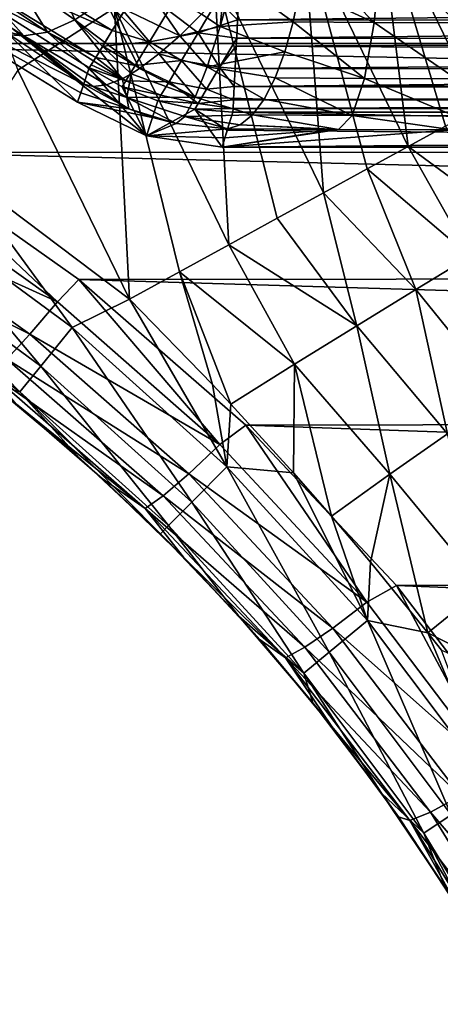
# Model space of a CAD drawing. Header units: metres. Extents: x -104 to 104, y -111 to 38.
# Tile 479 of 656: x -23.88 to -19.75, y -19.41 to -9.75. Entities that reach past the tile are written whole.
import ezdxf

# ---------------------------------------------------------------- set-up
doc = ezdxf.new("R2010")
doc.units = ezdxf.units.M
doc.layers.add('solid_509367_AD153', color=7, linetype='CONTINUOUS')

msp = doc.modelspace()

# ---------------------------------------------------------------- linework, layer by layer
at = {"layer": 'solid_509367_AD153'}
for points in [[(-22.947355, -9.633347, 19.12536), (-24.766029, -7.913502, 19), (-23.895773, -10.247515, 19)], [(-19.477432, -8.176666, 22.892866), (-19.817755, -8.319536, 21.834625), (-18.849138, -10.328025, 21.834625)], [(-19.817755, -8.319536, 21.834625), (-20.366865, -8.550055, 20.885183), (-19.37141, -10.614195, 20.885183)], [(-19.817755, -8.319536, 21.834625), (-19.37141, -10.614195, 20.885183), (-19.088692, -10.459285, 21.339855)], [(-19.817755, -8.319536, 21.834625), (-19.088692, -10.459285, 21.339855), (-18.849138, -10.328025, 21.834625)], [(-19.875427, -8.474545, 14.674255), (-19.751669, -8.43259, 15.248212), (-19.28664, -9.794119, 14.864861)], [(-19.870649, -8.466754, 14.085683), (-19.875427, -8.474545, 14.674255), (-19.31838, -9.800018, 14.145157)], [(-19.875427, -8.474545, 14.674255), (-19.326204, -9.807921, 14.506144), (-19.31838, -9.800018, 14.145157)], [(-19.875427, -8.474545, 14.674255), (-19.28664, -9.794119, 14.864861), (-19.326204, -9.807921, 14.506144)], [(-19.737597, -8.409649, 13.515123), (-19.870649, -8.466754, 14.085683), (-19.26333, -9.770572, 13.789435)], [(-19.870649, -8.466754, 14.085683), (-19.31838, -9.800018, 14.145157), (-19.26333, -9.770572, 13.789435)], [(-20.366865, -8.550055, 20.885183), (-21.097176, -8.85664, 20.092241), (-20.066025, -10.994796, 20.092241)], [(-20.366865, -8.550055, 20.885183), (-20.066025, -10.994796, 20.092241), (-19.700897, -10.794731, 20.464481)], [(-20.366865, -8.550055, 20.885183), (-19.700897, -10.794731, 20.464481), (-19.37141, -10.614195, 20.885183)], [(-24.938129, -8.657345, -14.645776), (-25.075302, -8.934539, -13.939487), (-22.969963, -9.858246, -14.645776)], [(-24.938129, -8.657345, -14.645776), (-22.969963, -9.858246, -14.645776), (-22.719511, -9.449496, -15.249982)], [(-21.097176, -8.85664, 20.092241), (-21.971989, -9.223887, 19.495642), (-20.898081, -11.450705, 19.495642)], [(-21.097176, -8.85664, 20.092241), (-20.898081, -11.450705, 19.495642), (-20.468584, -11.215369, 19.766388)], [(-21.097176, -8.85664, 20.092241), (-20.468584, -11.215369, 19.766388), (-20.066025, -10.994796, 20.092241)], [(-23.132055, -10.121764, -13.939487), (-25.075302, -8.934539, -13.939487), (-24.473902, -9.411597, -13.178531)], [(-22.969963, -9.858246, -14.645776), (-25.075302, -8.934539, -13.939487), (-23.132055, -10.121764, -13.939487)], [(28.564024, -9.173207, -18.951962), (26.949268, -9.985374, -18.861515), (-28.472525, -9.21398, -18.948545)], [(-23.335556, -9.75247, 8.555641), (-23.943163, -9.322706, 8.985995), (-23.611614, -9.122885, 9.311207)], [(-23.042246, -9.553772, 8.899096), (-23.335556, -9.75247, 8.555641), (-23.611614, -9.122885, 9.311207)], [(-21.130432, -9.440571, 8.975268), (-21.081041, -9.082952, 9.112209), (-20.399841, -9.778029, 8.582768)], [(-21.081041, -9.082952, 9.112209), (-20.336533, -9.089787, 8.920916), (-20.399841, -9.778029, 8.582768)], [(-20.336533, -9.089787, 8.920916), (-19.58131, -9.780705, 8.499382), (-20.399841, -9.778029, 8.582768)], [(-20.336533, -9.089787, 8.920916), (-19.571838, -9.092582, 8.84309), (-19.58131, -9.780705, 8.499382)], [(-28.472525, -9.21398, -18.948545), (26.949268, -9.985374, -18.861515), (-26.949268, -9.985374, -18.861515)], [(-21.971989, -9.223887, 19.495642), (-22.947355, -9.633347, 19.12536), (-21.825775, -11.959014, 19.12536)], [(-21.971989, -9.223887, 19.495642), (-21.825775, -11.959014, 19.12536), (-21.353254, -11.700107, 19.280588)], [(-21.971989, -9.223887, 19.495642), (-21.353254, -11.700107, 19.280588), (-20.898081, -11.450705, 19.495642)], [(-23.604164, -9.872968, 8.159657), (-24.258699, -9.436598, 8.607736), (-23.943163, -9.322706, 8.985995)], [(-23.335556, -9.75247, 8.555641), (-23.604164, -9.872968, 8.159657), (-23.943163, -9.322706, 8.985995)], [(-22.308317, -9.909173, 8.7273), (-23.042246, -9.553772, 8.899096), (-22.735659, -9.284615, 9.176643)], [(-22.094971, -9.698117, 8.925261), (-22.308317, -9.909173, 8.7273), (-22.735659, -9.284615, 9.176643)], [(-21.911497, -9.818044, 8.855684), (-21.780434, -9.348162, 9.133026), (-21.196682, -9.771515, 8.787728)], [(-21.911497, -9.818044, 8.855684), (-21.875824, -9.458828, 9.080285), (-21.780434, -9.348162, 9.133026)], [(-21.780434, -9.348162, 9.133026), (-21.130432, -9.440571, 8.975268), (-21.196682, -9.771515, 8.787728)], [(-23.27862, -10.470087, 3.577162), (-23.310114, -10.562106), (-25.226744, -9.380466)], [(-24.473902, -9.411597, -13.178531), (-25.226744, -9.380466), (-23.310114, -10.562106)], [(-23.249264, -10.384109, 6.919053), (-23.27862, -10.470087, 3.577162), (-25.226744, -9.380466)], [(-23.973038, -9.898455, 7.24406), (-23.249264, -10.384109, 6.919053), (-25.226744, -9.380466)], [(-23.837606, -9.910572, 7.72657), (-24.545319, -9.459904, 8.191897), (-24.258699, -9.436598, 8.607736)], [(-23.837606, -9.910572, 7.72657), (-24.026901, -9.863764, 7.27264), (-24.545319, -9.459904, 8.191897)], [(-24.473902, -9.411597, -13.178531), (-23.310114, -10.562106), (-23.254318, -10.398926, -6.34313)], [(-24.473902, -9.411597, -13.178531), (-23.254318, -10.398926, -6.34313), (-23.194445, -10.22304, -13.178531)], [(-23.132055, -10.121764, -13.939487), (-24.473902, -9.411597, -13.178531), (-23.194445, -10.22304, -13.178531)], [(-23.604164, -9.872968, 8.159657), (-23.837606, -9.910572, 7.72657), (-24.258699, -9.436598, 8.607736)], [(-22.969963, -9.858246, -14.645776), (-22.855658, -9.671851, -14.961401), (-22.719511, -9.449496, -15.249982)], [(-21.911497, -9.818044, 8.855684), (-22.094971, -9.698117, 8.925261), (-21.875824, -9.458828, 9.080285)], [(-21.932611, -9.553563, -15.415146), (-21.739904, -9.752552, -15.24825), (-21.72493, -9.458522, -15.49999)], [(-4.025597, -9.567732, -15.414058), (-21.72493, -9.458522, -15.49999), (-21.739904, -9.752552, -15.24825)], [(-21.196682, -9.771515, 8.787728), (-21.130432, -9.440571, 8.975268), (-20.399841, -9.778029, 8.582768)], [(-22.702013, -10.228891, 8.22011), (-23.335556, -9.75247, 8.555641), (-23.042246, -9.553772, 8.899096)], [(-22.511904, -10.087418, 8.490593), (-22.702013, -10.228891, 8.22011), (-23.042246, -9.553772, 8.899096)], [(-22.308317, -9.909173, 8.7273), (-22.511904, -10.087418, 8.490593), (-23.042246, -9.553772, 8.899096)], [(-22.418285, -9.659929, -15.207711), (-22.127609, -9.880706, -15.072133), (-21.932611, -9.553563, -15.415146)], [(-21.932611, -9.553563, -15.415146), (-22.127609, -9.880706, -15.072133), (-21.739904, -9.752552, -15.24825)], [(-22.947355, -9.633347, 19.12536), (-23.895773, -10.247515, 19), (-22.801508, -12.49365, 19)], [(-22.947355, -9.633347, 19.12536), (-22.801508, -12.49365, 19), (-22.310551, -12.224636, 19.031439)], [(-22.947355, -9.633347, 19.12536), (-22.310551, -12.224636, 19.031439), (-21.825775, -11.959014, 19.12536)], [(-22.418285, -9.659929, -15.207711), (-22.855658, -9.671851, -14.961401), (-22.604118, -9.967303, -14.775777)], [(-22.418285, -9.659929, -15.207711), (-22.604118, -9.967303, -14.775777), (-22.127609, -9.880706, -15.072133)], [(-3.993805, -9.759717, -15.241243), (-4.025597, -9.567732, -15.414058), (-21.739904, -9.752552, -15.24825)], [(-22.873077, -10.331589, 7.921209), (-23.604164, -9.872968, 8.159657), (-23.335556, -9.75247, 8.555641)], [(-22.784567, -10.281101, 8.084784), (-22.873077, -10.331589, 7.921209), (-23.335556, -9.75247, 8.555641)], [(-22.702013, -10.228891, 8.22011), (-22.784567, -10.281101, 8.084784), (-23.335556, -9.75247, 8.555641)], [(-22.604118, -9.967303, -14.775777), (-22.855658, -9.671851, -14.961401), (-22.969963, -9.858246, -14.645776)], [(-21.911497, -9.818044, 8.855684), (-22.308317, -9.909173, 8.7273), (-22.094971, -9.698117, 8.925261)], [(-22.127609, -9.880706, -15.072133), (-21.749104, -9.932108, -15.057229), (-21.739904, -9.752552, -15.24825)], [(-3.993805, -9.759717, -15.241243), (-21.739904, -9.752552, -15.24825), (-21.749104, -9.932108, -15.057229)], [(-22.039446, -10.212331, 8.477682), (-22.308317, -9.909173, 8.7273), (-21.911497, -9.818044, 8.855684)], [(-22.039446, -10.212331, 8.477682), (-21.911497, -9.818044, 8.855684), (-21.278212, -10.067887, 8.554062)], [(-21.911497, -9.818044, 8.855684), (-21.196682, -9.771515, 8.787728), (-21.278212, -10.067887, 8.554062)], [(-3.964551, -9.935642, -15.053116), (-3.993805, -9.759717, -15.241243), (-21.749104, -9.932108, -15.057229)], [(-21.278212, -10.067887, 8.554062), (-21.196682, -9.771515, 8.787728), (-20.496313, -10.329058, 8.054477)], [(-21.196682, -9.771515, 8.787728), (-20.399841, -9.778029, 8.582768), (-20.496313, -10.329058, 8.054477)], [(-20.399841, -9.778029, 8.582768), (-19.595739, -10.331715, 7.962801), (-20.496313, -10.329058, 8.054477)], [(-20.399841, -9.778029, 8.582768), (-19.58131, -9.780705, 8.499382), (-19.595739, -10.331715, 7.962801)], [(-23.837606, -9.910572, 7.72657), (-23.973038, -9.898455, 7.24406), (-24.026901, -9.863764, 7.27264)], [(-23.837606, -9.910572, 7.72657), (-23.249264, -10.384109, 6.919053), (-23.973038, -9.898455, 7.24406)], [(-23.024511, -10.391667, 7.600466), (-23.837606, -9.910572, 7.72657), (-23.604164, -9.872968, 8.159657)], [(-23.155285, -10.406383, 7.264422), (-23.249264, -10.384109, 6.919053), (-23.837606, -9.910572, 7.72657)], [(-23.024511, -10.391667, 7.600466), (-23.155285, -10.406383, 7.264422), (-23.837606, -9.910572, 7.72657)], [(-22.873077, -10.331589, 7.921209), (-23.024511, -10.391667, 7.600466), (-23.604164, -9.872968, 8.159657)], [(-23.063219, -10.009925, -14.301331), (-22.969963, -9.858246, -14.645776), (-23.132055, -10.121764, -13.939487)], [(-22.604118, -9.967303, -14.775777), (-22.969963, -9.858246, -14.645776), (-23.063219, -10.009925, -14.301331)], [(-22.604118, -9.967303, -14.775777), (-22.289696, -10.152961, -14.663732), (-22.127609, -9.880706, -15.072133)], [(-22.039446, -10.212331, 8.477682), (-22.511904, -10.087418, 8.490593), (-22.308317, -9.909173, 8.7273)], [(-22.127609, -9.880706, -15.072133), (-22.289696, -10.152961, -14.663732), (-21.917238, -10.215495, -14.659949)], [(-22.127609, -9.880706, -15.072133), (-21.917238, -10.215495, -14.659949), (-21.749104, -9.932108, -15.057229)], [(-21.917238, -10.215495, -14.659949), (-21.753204, -10.011206, -14.961402), (-21.749104, -9.932108, -15.057229)], [(-3.964551, -9.935642, -15.053116), (-21.749104, -9.932108, -15.057229), (-21.753204, -10.011206, -14.961402)], [(-3.937857, -10.094446, -14.851059), (-3.964551, -9.935642, -15.053116), (-21.753204, -10.011206, -14.961402)], [(25.094109, -11.032523, -18.714348), (-26.949268, -9.985374, -18.861515), (26.949268, -9.985374, -18.861515)], [(25.094109, -11.032523, -18.714348), (-25.058313, -11.055702, -18.71109), (-26.949268, -9.985374, -18.861515)], [(-22.745171, -10.200542, -14.281959), (-23.063219, -10.009925, -14.301331), (-23.132055, -10.121764, -13.939487)], [(-22.604118, -9.967303, -14.775777), (-23.063219, -10.009925, -14.301331), (-22.745171, -10.200542, -14.281959)], [(-22.604118, -9.967303, -14.775777), (-22.745171, -10.200542, -14.281959), (-22.289696, -10.152961, -14.663732)], [(-21.917238, -10.215495, -14.659949), (-21.764542, -10.230648, -14.644052), (-21.753204, -10.011206, -14.961402)], [(-3.937857, -10.094446, -14.851059), (-21.753204, -10.011206, -14.961402), (-21.764542, -10.230648, -14.644052)], [(-23.176184, -10.193323, -13.562516), (-23.132055, -10.121764, -13.939487), (-23.194445, -10.22304, -13.178531)], [(-22.8356, -10.350034, -13.743697), (-23.132055, -10.121764, -13.939487), (-23.176184, -10.193323, -13.562516)], [(-22.745171, -10.200542, -14.281959), (-23.132055, -10.121764, -13.939487), (-22.8356, -10.350034, -13.743697)], [(-22.157202, -10.511443, 8.017916), (-22.702013, -10.228891, 8.22011), (-22.511904, -10.087418, 8.490593)], [(-22.157202, -10.511443, 8.017916), (-22.511904, -10.087418, 8.490593), (-22.039446, -10.212331, 8.477682)], [(-22.039446, -10.212331, 8.477682), (-21.278212, -10.067887, 8.554062), (-21.373074, -10.322621, 8.279844)], [(-3.914363, -10.235183, -14.636473), (-3.937857, -10.094446, -14.851059), (-21.764542, -10.230648, -14.644052)], [(-21.373074, -10.322621, 8.279844), (-21.278212, -10.067887, 8.554062), (-20.496313, -10.329058, 8.054477)], [(-22.635113, -10.889918, 0.000006), (-23.194445, -10.22304, -13.178531), (-23.254318, -10.398926, -6.34313)], [(-22.8356, -10.350034, -13.743697), (-23.176184, -10.193323, -13.562516), (-23.194445, -10.22304, -13.178531)], [(-22.871586, -10.409489, -13.180805), (-23.194445, -10.22304, -13.178531), (-22.635113, -10.889918, 0.000006)], [(-22.8356, -10.350034, -13.743697), (-23.194445, -10.22304, -13.178531), (-22.871586, -10.409489, -13.180805)], [(-22.745171, -10.200542, -14.281959), (-22.8356, -10.350034, -13.743697), (-22.412666, -10.359717, -14.202334)], [(-22.157202, -10.511443, 8.017916), (-22.784567, -10.281101, 8.084784), (-22.702013, -10.228891, 8.22011)], [(-22.745171, -10.200542, -14.281959), (-22.412666, -10.359717, -14.202334), (-22.289696, -10.152961, -14.663732)], [(-22.289696, -10.152961, -14.663732), (-22.412666, -10.359717, -14.202334), (-22.04409, -10.432626, -14.203523)], [(-22.289696, -10.152961, -14.663732), (-22.04409, -10.432626, -14.203523), (-21.917238, -10.215495, -14.659949)], [(-22.157202, -10.511443, 8.017916), (-22.039446, -10.212331, 8.477682), (-21.479008, -10.529638, 7.971615)], [(-21.917238, -10.215495, -14.659949), (-22.04409, -10.432626, -14.203523), (-21.773577, -10.407473, -14.301332)], [(-22.039446, -10.212331, 8.477682), (-21.373074, -10.322621, 8.279844), (-21.479008, -10.529638, 7.971615)], [(-21.917238, -10.215495, -14.659949), (-21.773577, -10.407473, -14.301332), (-21.764542, -10.230648, -14.644052)], [(-3.914363, -10.235183, -14.636473), (-21.764542, -10.230648, -14.644052), (-21.773577, -10.407473, -14.301332)], [(-3.894193, -10.356903, -14.410979), (-3.914363, -10.235183, -14.636473), (-21.773577, -10.407473, -14.301332)], [(-24.511171, -11.205909, 19), (-22.801508, -12.49365, 19), (-23.895773, -10.247515, 19)], [(-22.825014, -10.514986, 7.536362), (-23.024511, -10.391667, 7.600466), (-22.873077, -10.331589, 7.921209)], [(-22.825014, -10.514986, 7.536362), (-22.873077, -10.331589, 7.921209), (-22.784567, -10.281101, 8.084784)], [(-22.825014, -10.514986, 7.536362), (-22.784567, -10.281101, 8.084784), (-22.157202, -10.511443, 8.017916)], [(-21.479008, -10.529638, 7.971615), (-21.373074, -10.322621, 8.279844), (-20.616806, -10.690676, 7.386085)], [(-21.373074, -10.322621, 8.279844), (-20.496313, -10.329058, 8.054477), (-20.616806, -10.690676, 7.386085)], [(-20.496313, -10.329058, 8.054477), (-19.613758, -10.693441, 7.284151), (-20.616806, -10.690676, 7.386085)], [(-20.496313, -10.329058, 8.054477), (-19.595739, -10.331715, 7.962801), (-19.613758, -10.693441, 7.284151)], [(-22.635113, -10.889918, 0.000006), (-23.254318, -10.398926, -6.34313), (-23.310114, -10.562106)], [(-22.806322, -10.625669, 6.922114), (-23.27862, -10.470087, 3.577162), (-23.249264, -10.384109, 6.919053)], [(-23.155285, -10.406383, 7.264422), (-22.806322, -10.625669, 6.922114), (-23.249264, -10.384109, 6.919053)], [(-22.825014, -10.514986, 7.536362), (-23.155285, -10.406383, 7.264422), (-23.024511, -10.391667, 7.600466)], [(-22.825014, -10.514986, 7.536362), (-22.806322, -10.625669, 6.922114), (-23.155285, -10.406383, 7.264422)], [(-22.8356, -10.350034, -13.743697), (-22.871586, -10.409489, -13.180805), (-22.491674, -10.492669, -13.702624)], [(-22.523495, -10.546209, -13.181573), (-22.871586, -10.409489, -13.180805), (-22.635113, -10.889918, 0.000006)], [(-22.491674, -10.492669, -13.702624), (-22.871586, -10.409489, -13.180805), (-22.523495, -10.546209, -13.181573)], [(-22.8356, -10.350034, -13.743697), (-22.491674, -10.492669, -13.702624), (-22.412666, -10.359717, -14.202334)], [(-22.412666, -10.359717, -14.202334), (-22.491674, -10.492669, -13.702624), (-22.125927, -10.572941, -13.704187)], [(-22.412666, -10.359717, -14.202334), (-22.125927, -10.572941, -13.704187), (-22.04409, -10.432626, -14.203523)], [(-22.04409, -10.432626, -14.203523), (-22.125927, -10.572941, -13.704187), (-21.780291, -10.538837, -13.938871)], [(-22.04409, -10.432626, -14.203523), (-21.780291, -10.538837, -13.938871), (-21.773577, -10.407473, -14.301332)], [(-3.877223, -10.458802, -14.176269), (-21.773577, -10.407473, -14.301332), (-21.780291, -10.538837, -13.938871)], [(-3.877223, -10.458802, -14.176269), (-3.894193, -10.356903, -14.410979), (-21.773577, -10.407473, -14.301332)], [(-22.806322, -10.625669, 6.922114), (-23.310114, -10.562106), (-23.27862, -10.470087, 3.577162)], [(-22.825014, -10.514986, 7.536362), (-22.157202, -10.511443, 8.017916), (-22.258833, -10.700317, 7.499537)], [(-22.825014, -10.514986, 7.536362), (-22.342262, -10.769701, 6.922131), (-22.806322, -10.625669, 6.922114)], [(-22.825014, -10.514986, 7.536362), (-22.258833, -10.700317, 7.499537), (-22.342262, -10.769701, 6.922131)], [(-22.491674, -10.492669, -13.702624), (-22.523495, -10.546209, -13.181573), (-22.125927, -10.572941, -13.704187)], [(-22.258833, -10.700317, 7.499537), (-22.157202, -10.511443, 8.017916), (-21.593485, -10.684002, 7.636727)], [(-22.157202, -10.511443, 8.017916), (-21.479008, -10.529638, 7.971615), (-21.593485, -10.684002, 7.636727)], [(-3.863715, -10.540281, -13.933897), (-3.877223, -10.458802, -14.176269), (-21.780291, -10.538837, -13.938871)], [(-21.593485, -10.684002, 7.636727), (-21.479008, -10.529638, 7.971615), (-20.616806, -10.690676, 7.386085)], [(-22.576212, -10.709462, 6.92286), (-22.635113, -10.889918, 0.000006), (-23.310114, -10.562106)], [(-22.806322, -10.625669, 6.922114), (-22.576212, -10.709462, 6.92286), (-23.310114, -10.562106)], [(-22.806322, -10.625669, 6.922114), (-22.342262, -10.769701, 6.922131), (-22.576212, -10.709462, 6.92286)], [(-22.158907, -10.629494, -13.180808), (-22.523495, -10.546209, -13.181573), (-22.635113, -10.889918, 0.000006)], [(-22.125927, -10.572941, -13.704187), (-22.523495, -10.546209, -13.181573), (-22.158907, -10.629494, -13.180808)], [(-22.125927, -10.572941, -13.704187), (-22.158907, -10.629494, -13.180808), (-21.784533, -10.622641, -13.562516)], [(-21.784533, -10.622641, -13.562516), (-22.158907, -10.629494, -13.180808), (-21.786354, -10.65748, -13.178531)], [(-22.125927, -10.572941, -13.704187), (-21.784533, -10.622641, -13.562516), (-21.780291, -10.538837, -13.938871)], [(-3.847265, -10.63995, -13.433172), (-21.784533, -10.622641, -13.562516), (-21.786354, -10.65748, -13.178531)], [(-3.863715, -10.540281, -13.933897), (-21.780291, -10.538837, -13.938871), (-21.784533, -10.622641, -13.562516)], [(-3.853759, -10.600803, -13.685574), (-3.863715, -10.540281, -13.933897), (-21.784533, -10.622641, -13.562516)], [(-3.847265, -10.63995, -13.433172), (-3.853759, -10.600803, -13.685574), (-21.784533, -10.622641, -13.562516)], [(-22.158907, -10.629494, -13.180808), (-22.635113, -10.889918, 0.000006), (-21.893227, -11.002572)], [(-22.576212, -10.709462, 6.92286), (-22.342262, -10.769701, 6.922131), (-22.635113, -10.889918, 0.000006)], [(-22.258833, -10.700317, 7.499537), (-21.837025, -10.821421, 6.917885), (-22.342262, -10.769701, 6.922131)], [(-22.258833, -10.700317, 7.499537), (-21.593485, -10.684002, 7.636727), (-21.713779, -10.782029, 7.283168)], [(-22.258833, -10.700317, 7.499537), (-21.713779, -10.782029, 7.283168), (-21.837025, -10.821421, 6.917885)], [(-22.158907, -10.629494, -13.180808), (-21.893227, -11.002572), (-21.841686, -10.836474, -6.343018)], [(-22.158907, -10.629494, -13.180808), (-21.841686, -10.836474, -6.343018), (-21.786354, -10.65748, -13.178531)], [(-21.786354, -10.65748, -13.178531), (-21.841686, -10.836474, -6.343018), (-3.499143, -11.002572)], [(-3.847265, -10.63995, -13.433172), (-21.786354, -10.65748, -13.178531), (-3.844235, -10.65748, -13.178531)], [(-3.844235, -10.65748, -13.178531), (-21.786354, -10.65748, -13.178531), (-3.499143, -11.002572)], [(-21.713779, -10.782029, 7.283168), (-21.593485, -10.684002, 7.636727), (-20.751848, -10.828656, 6.641597)], [(-21.593485, -10.684002, 7.636727), (-20.616806, -10.690676, 7.386085), (-20.751848, -10.828656, 6.641597)], [(-20.616806, -10.690676, 7.386085), (-19.633661, -10.831638, 6.527682), (-20.751848, -10.828656, 6.641597)], [(-20.616806, -10.690676, 7.386085), (-19.613758, -10.693441, 7.284151), (-19.633661, -10.831638, 6.527682)], [(-22.342262, -10.769701, 6.922131), (-21.837025, -10.821421, 6.917885), (-22.635113, -10.889918, 0.000006)], [(-21.713779, -10.782029, 7.283168), (-20.796463, -10.828452, 6.649361), (-21.837025, -10.821421, 6.917885)], [(-21.713779, -10.782029, 7.283168), (-20.751848, -10.828656, 6.641597), (-20.796463, -10.828452, 6.649361)], [(-18.985617, -11.790011, 20.568859), (-19.700897, -10.794731, 20.464481), (-20.066025, -10.994796, 20.092241)], [(-22.635113, -10.889918, 0.000006), (-21.837025, -10.821421, 6.917885), (-21.864138, -10.908901, 3.577162)], [(-22.635113, -10.889918, 0.000006), (-21.864138, -10.908901, 3.577162), (-21.893227, -11.002572)], [(-20.796463, -10.828452, 6.649361), (-21.893227, -11.002572), (-21.864138, -10.908901, 3.577162)], [(-20.796463, -10.828452, 6.649361), (-20.751848, -10.828656, 6.641597), (-21.893227, -11.002572)], [(-20.751848, -10.828656, 6.641597), (-19.633661, -10.831638, 6.527682), (-21.893227, -11.002572)], [(-19.633661, -10.831638, 6.527682), (-3.659123, -10.842592, 6.109375), (-21.893227, -11.002572)], [(-21.841686, -10.836474, -6.343018), (-21.893227, -11.002572), (-3.499143, -11.002572)], [(-3.659123, -10.842592, 6.109375), (-3.499143, -11.002572), (-21.893227, -11.002572)], [(-20.796463, -10.828452, 6.649361), (-21.864138, -10.908901, 3.577162), (-21.837025, -10.821421, 6.917885)], [(-19.459339, -12.075482, 20.060354), (-20.066025, -10.994796, 20.092241), (-20.468584, -11.215369, 19.766388)], [(-19.459339, -12.075482, 20.060354), (-18.985617, -11.790011, 20.568859), (-20.066025, -10.994796, 20.092241)], [(-23.505209, -12.519886, -18.473482), (-25.232828, -11.286494, -18.649254), (-25.058313, -11.055702, -18.71109)], [(25.094109, -11.032523, -18.714348), (23.361099, -12.251244, -18.543068), (-25.058313, -11.055702, -18.71109)], [(23.361099, -12.251244, -18.543068), (-23.297436, -12.301003, -18.536074), (-25.058313, -11.055702, -18.71109)], [(-23.505209, -12.519886, -18.473482), (-25.058313, -11.055702, -18.71109), (-23.297436, -12.301003, -18.536074)], [(-25.008499, -11.561829, 18.886271), (-23.363817, -12.772593, 18.886271), (-24.511171, -11.205909, 19)], [(-23.363817, -12.772593, 18.886271), (-22.801508, -12.49365, 19), (-24.511171, -11.205909, 19)], [(-25.470022, -11.631086, -18.436329), (-25.232828, -11.286494, -18.649254), (-23.505209, -12.519886, -18.473482)], [(-19.991579, -12.399331, 19.640442), (-20.468584, -11.215369, 19.766388), (-20.898081, -11.450705, 19.495642)], [(-19.991579, -12.399331, 19.640442), (-19.459339, -12.075482, 20.060354), (-20.468584, -11.215369, 19.766388)], [(-20.570316, -12.754246, 19.318604), (-20.898081, -11.450705, 19.495642), (-21.353254, -11.700107, 19.280588)], [(-20.570316, -12.754246, 19.318604), (-19.991579, -12.399331, 19.640442), (-20.898081, -11.450705, 19.495642)], [(-25.277905, -11.967894, 18.561077), (-23.671522, -13.150464, 18.561077), (-25.008499, -11.561829, 18.886271)], [(-23.671522, -13.150464, 18.561077), (-23.363817, -12.772593, 18.886271), (-25.008499, -11.561829, 18.886271)], [(-25.668472, -11.897865, -18.104988), (-25.470022, -11.631086, -18.436329), (-23.777594, -12.83753, -18.260752)], [(-23.777594, -12.83753, -18.260752), (-25.470022, -11.631086, -18.436329), (-23.505209, -12.519886, -18.473482)], [(-20.570316, -12.754246, 19.318604), (-21.353254, -11.700107, 19.280588), (-21.825775, -11.959014, 19.12536)], [(-24.004711, -13.080791, -17.929712), (-25.668472, -11.897865, -18.104988), (-23.777594, -12.83753, -18.260752)], [(-25.457897, -12.23919, 18.074024), (-23.877102, -13.402924, 18.074024), (-25.277905, -11.967894, 18.561077)], [(-23.877102, -13.402924, 18.074024), (-23.671522, -13.150464, 18.561077), (-25.277905, -11.967894, 18.561077)], [(-21.182486, -13.132213, 19.102104), (-21.825775, -11.959014, 19.12536), (-22.310551, -12.224636, 19.031439)], [(-21.182486, -13.132213, 19.102104), (-20.570316, -12.754246, 19.318604), (-21.825775, -11.959014, 19.12536)], [(-19.148645, -13.442646, 19.690935), (-19.459339, -12.075482, 20.060354), (-19.991579, -12.399331, 19.640442)], [(-25.457897, -12.23919, 18.074024), (-24.166746, -13.316822, 17.5), (-23.877102, -13.402924, 18.074024)], [(23.361099, -12.251244, -18.543068), (21.743666, -13.646845, -18.346928), (-23.297436, -12.301003, -18.536074)], [(-22.310551, -12.224636, 19.031439), (-22.801508, -12.49365, 19), (-21.987597, -13.330181, 18.997345)], [(-22.310551, -12.224636, 19.031439), (-21.987597, -13.330181, 18.997345), (-21.807541, -13.522068, 18.996296)], [(-21.182486, -13.132213, 19.102104), (-22.310551, -12.224636, 19.031439), (-21.807541, -13.522068, 18.996296)], [(-21.913683, -13.918467, -18.274023), (-23.505209, -12.519886, -18.473482), (-23.297436, -12.301003, -18.536074)], [(21.743666, -13.646845, -18.346928), (-21.65933, -13.728402, -18.335466), (-23.297436, -12.301003, -18.536074)], [(-21.913683, -13.918467, -18.274023), (-23.297436, -12.301003, -18.536074), (-21.65933, -13.728402, -18.335466)], [(-19.681854, -13.813249, 19.357262), (-19.991579, -12.399331, 19.640442), (-20.570316, -12.754246, 19.318604)], [(-19.681854, -13.813249, 19.357262), (-19.148645, -13.442646, 19.690935), (-19.991579, -12.399331, 19.640442)], [(-23.777594, -12.83753, -18.260752), (-23.505209, -12.519886, -18.473482), (-21.913683, -13.918467, -18.274023)], [(-23.363817, -12.772593, 18.886271), (-21.844988, -14.137905, 18.886271), (-22.801508, -12.49365, 19)], [(-21.844988, -14.137905, 18.886271), (-21.987597, -13.330181, 18.997345), (-22.801508, -12.49365, 19)], [(-24.004711, -13.080791, -17.929712), (-23.777594, -12.83753, -18.260752), (-22.218046, -14.205764, -18.061501)], [(-22.218046, -14.205764, -18.061501), (-23.777594, -12.83753, -18.260752), (-21.913683, -13.918467, -18.274023)], [(-23.671522, -13.150464, 18.561077), (-22.188059, -14.483984, 18.561077), (-23.363817, -12.772593, 18.886271)], [(-22.188059, -14.483984, 18.561077), (-21.844988, -14.137905, 18.886271), (-23.363817, -12.772593, 18.886271)], [(-20.248308, -14.209017, 19.121695), (-20.570316, -12.754246, 19.318604), (-21.182486, -13.132213, 19.102104)], [(-20.248308, -14.209017, 19.121695), (-19.681854, -13.813249, 19.357262), (-20.570316, -12.754246, 19.318604)], [(-24.164322, -13.225845, -17.512785), (-24.004711, -13.080791, -17.929712), (-22.47084, -14.42271, -17.730783)], [(-22.47084, -14.42271, -17.730783), (-24.004711, -13.080791, -17.929712), (-22.218046, -14.205764, -18.061501)], [(-21.182486, -13.132213, 19.102104), (-21.807541, -13.522068, 18.996296), (-21.192076, -14.197443, 18.992523)], [(-21.182486, -13.132213, 19.102104), (-21.192076, -14.197443, 18.992523), (-20.820969, -14.621243, 18.990501)], [(-20.248308, -14.209017, 19.121695), (-21.182486, -13.132213, 19.102104), (-20.820969, -14.621243, 18.990501)], [(-22.647306, -14.548059, -17.31426), (-23.907858, -13.52522, -17.012541), (-24.164322, -13.225845, -17.512785)], [(-22.647306, -14.548059, -17.31426), (-24.164322, -13.225845, -17.512785), (-22.47084, -14.42271, -17.730783)], [(-23.877102, -13.402924, 18.074024), (-22.417269, -14.715203, 18.074024), (-23.671522, -13.150464, 18.561077)], [(-22.417269, -14.715203, 18.074024), (-22.188059, -14.483984, 18.561077), (-23.671522, -13.150464, 18.561077)], [(-23.31156, -14.033272, 17.5), (-24.166746, -13.316822, 17.5), (-23.907858, -13.52522, -17.012541)], [(-23.877102, -13.402924, 18.074024), (-24.166746, -13.316822, 17.5), (-23.31156, -14.033272, 17.5)], [(-21.844988, -14.137905, 18.886271), (-21.807541, -13.522068, 18.996296), (-21.987597, -13.330181, 18.997345)], [(-23.877102, -13.402924, 18.074024), (-23.31156, -14.033272, 17.5), (-22.497654, -14.796292, 17.5)], [(-23.877102, -13.402924, 18.074024), (-22.497654, -14.796292, 17.5), (-22.417269, -14.715203, 18.074024)], [(-21.844988, -14.137905, 18.886271), (-21.192076, -14.197443, 18.992523), (-21.807541, -13.522068, 18.996296)], [(-23.31156, -14.033272, 17.5), (-23.907858, -13.52522, -17.012541), (-23.068333, -14.252448, -16.902414)], [(-22.647306, -14.548059, -17.31426), (-23.068333, -14.252448, -16.902414), (-23.907858, -13.52522, -17.012541)], [(21.743666, -13.646845, -18.346928), (20.274202, -15.193457, -18.129566), (-21.65933, -13.728402, -18.335466)], [(-20.473362, -15.467112, -18.053022), (-21.913683, -13.918467, -18.274023), (-21.65933, -13.728402, -18.335466)], [(20.274202, -15.193457, -18.129566), (-20.180428, -15.302619, -18.114225), (-21.65933, -13.728402, -18.335466)], [(-20.473362, -15.467112, -18.053022), (-21.65933, -13.728402, -18.335466), (-20.180428, -15.302619, -18.114225)], [(-19.327389, -15.327059, 19.128914), (-19.681854, -13.813249, 19.357262), (-20.248308, -14.209017, 19.121695)], [(-22.218046, -14.205764, -18.061501), (-21.913683, -13.918467, -18.274023), (-20.473362, -15.467112, -18.053022)], [(-22.497654, -14.796292, 17.5), (-23.31156, -14.033272, 17.5), (-23.068333, -14.252448, -16.902414)], [(-22.188059, -14.483984, 18.561077), (-20.841644, -15.955753, 18.561077), (-21.844988, -14.137905, 18.886271)], [(-21.844988, -14.137905, 18.886271), (-20.466473, -15.644764, 18.886271), (-21.192076, -14.197443, 18.992523)], [(-20.841644, -15.955753, 18.561077), (-20.466473, -15.644764, 18.886271), (-21.844988, -14.137905, 18.886271)], [(-20.466473, -15.644764, 18.886271), (-20.820969, -14.621243, 18.990501), (-21.192076, -14.197443, 18.992523)], [(-22.497654, -14.796292, 17.5), (-23.068333, -14.252448, -16.902414), (-22.271019, -15.0246, -16.785589)], [(-22.647306, -14.548059, -17.31426), (-22.271019, -15.0246, -16.785589), (-23.068333, -14.252448, -16.902414)], [(-22.47084, -14.42271, -17.730783), (-22.218046, -14.205764, -18.061501), (-20.806187, -15.721067, -17.840704)], [(-20.806187, -15.721067, -17.840704), (-22.218046, -14.205764, -18.061501), (-20.473362, -15.467112, -18.053022)], [(-20.248308, -14.209017, 19.121695), (-20.820969, -14.621243, 18.990501), (-20.436306, -15.075299, 18.988897)], [(-20.248308, -14.209017, 19.121695), (-20.436306, -15.075299, 18.988897), (-19.873581, -15.767048, 18.98801)], [(-19.327389, -15.327059, 19.128914), (-20.248308, -14.209017, 19.121695), (-19.873581, -15.767048, 18.98801)], [(-22.647306, -14.548059, -17.31426), (-22.47084, -14.42271, -17.730783), (-21.081408, -15.909311, -17.510309)], [(-21.081408, -15.909311, -17.510309), (-22.47084, -14.42271, -17.730783), (-20.806187, -15.721067, -17.840704)], [(-22.417269, -14.715203, 18.074024), (-21.0923, -16.16353, 18.074024), (-22.188059, -14.483984, 18.561077)], [(-21.0923, -16.16353, 18.074024), (-20.841644, -15.955753, 18.561077), (-22.188059, -14.483984, 18.561077)], [(-21.272074, -16.013409, -17.094193), (-22.271019, -15.0246, -16.785589), (-22.647306, -14.548059, -17.31426)], [(-21.272074, -16.013409, -17.094193), (-22.647306, -14.548059, -17.31426), (-21.081408, -15.909311, -17.510309)], [(-20.466473, -15.644764, 18.886271), (-20.436306, -15.075299, 18.988897), (-20.820969, -14.621243, 18.990501)], [(-22.417269, -14.715203, 18.074024), (-22.497654, -14.796292, 17.5), (-21.72756, -15.603508, 17.5)], [(-22.417269, -14.715203, 18.074024), (-21.72756, -15.603508, 17.5), (-21.0923, -16.16353, 18.074024)], [(-21.72756, -15.603508, 17.5), (-22.497654, -14.796292, 17.5), (-22.271019, -15.0246, -16.785589)], [(-21.72756, -15.603508, 17.5), (-22.271019, -15.0246, -16.785589), (-21.519766, -15.83751, -16.663235)], [(-21.272074, -16.013409, -17.094193), (-21.519766, -15.83751, -16.663235), (-22.271019, -15.0246, -16.785589)], [(-20.466473, -15.644764, 18.886271), (-19.873581, -15.767048, 18.98801), (-20.436306, -15.075299, 18.988897)], [(20.274202, -15.193457, -18.129566), (18.959627, -16.886137, -17.891676), (-20.180428, -15.302619, -18.114225)], [(-19.197809, -17.149658, -17.812735), (-20.473362, -15.467112, -18.053022), (-20.180428, -15.302619, -18.114225)], [(18.959627, -16.886137, -17.891676), (-18.869469, -17.015713, -17.873465), (-20.180428, -15.302619, -18.114225)], [(-19.197809, -17.149658, -17.812735), (-20.180428, -15.302619, -18.114225), (-18.869469, -17.015713, -17.873465)], [(-18.462446, -16.490768, 19.116972), (-19.327389, -15.327059, 19.128914), (-19.873581, -15.767048, 18.98801)], [(-20.806187, -15.721067, -17.840704), (-20.473362, -15.467112, -18.053022), (-19.197809, -17.149658, -17.812735)], [(-21.003675, -16.45241, 17.5), (-21.72756, -15.603508, 17.5), (-21.519766, -15.83751, -16.663235)], [(-21.0923, -16.16353, 18.074024), (-21.72756, -15.603508, 17.5), (-21.003675, -16.45241, 17.5)], [(-20.841644, -15.955753, 18.561077), (-19.6451, -17.551756, 18.561077), (-20.466473, -15.644764, 18.886271)], [(-20.466473, -15.644764, 18.886271), (-19.241402, -17.278816, 18.886271), (-19.873581, -15.767048, 18.98801)], [(-19.6451, -17.551756, 18.561077), (-19.241402, -17.278816, 18.886271), (-20.466473, -15.644764, 18.886271)], [(-21.081408, -15.909311, -17.510309), (-20.806187, -15.721067, -17.840704), (-19.555311, -17.367701, -17.600616)], [(-19.555311, -17.367701, -17.600616), (-20.806187, -15.721067, -17.840704), (-19.197809, -17.149658, -17.812735)], [(-21.003675, -16.45241, 17.5), (-21.519766, -15.83751, -16.663235), (-20.817211, -16.687439, -16.534782)], [(-21.272074, -16.013409, -17.094193), (-20.817211, -16.687439, -16.534782), (-21.519766, -15.83751, -16.663235)], [(-19.241402, -17.278816, 18.886271), (-19.739986, -15.936914, 18.988052), (-19.873581, -15.767048, 18.98801)], [(-18.462446, -16.490768, 19.116972), (-19.873581, -15.767048, 18.98801), (-19.739986, -15.936914, 18.988052)], [(-21.272074, -16.013409, -17.094193), (-21.081408, -15.909311, -17.510309), (-19.849516, -17.525278, -17.270533)], [(-19.849516, -17.525278, -17.270533), (-21.081408, -15.909311, -17.510309), (-19.555311, -17.367701, -17.600616)], [(-20.051613, -17.606962, -16.854807), (-20.817211, -16.687439, -16.534782), (-21.272074, -16.013409, -17.094193)], [(-20.051613, -17.606962, -16.854807), (-21.272074, -16.013409, -17.094193), (-19.849516, -17.525278, -17.270533)], [(-21.0923, -16.16353, 18.074024), (-19.914816, -17.73411, 18.074024), (-20.841644, -15.955753, 18.561077)], [(-19.914816, -17.73411, 18.074024), (-19.6451, -17.551756, 18.561077), (-20.841644, -15.955753, 18.561077)], [(-21.0923, -16.16353, 18.074024), (-21.003675, -16.45241, 17.5), (-20.328253, -17.340351, 17.5)], [(-21.0923, -16.16353, 18.074024), (-20.328253, -17.340351, 17.5), (-19.914816, -17.73411, 18.074024)], [(-20.328253, -17.340351, 17.5), (-21.003675, -16.45241, 17.5), (-20.817211, -16.687439, -16.534782)], [(-20.328253, -17.340351, 17.5), (-20.817211, -16.687439, -16.534782), (-20.16325, -17.573814, -16.400528)], [(-20.051613, -17.606962, -16.854807), (-20.16325, -17.573814, -16.400528), (-20.817211, -16.687439, -16.534782)], [(-19.703398, -18.264565, 17.5), (-20.328253, -17.340351, 17.5), (-20.16325, -17.573814, -16.400528)], [(-19.914816, -17.73411, 18.074024), (-20.328253, -17.340351, 17.5), (-19.703398, -18.264565, 17.5)], [(-19.849516, -17.525278, -17.270533), (-19.555311, -17.367701, -17.600616), (-18.477228, -19.128471, -17.343712)], [(-19.703398, -18.264565, 17.5), (-20.16325, -17.573814, -16.400528), (-19.557806, -18.496916, -16.261263)], [(-20.051613, -17.606962, -16.854807), (-19.557806, -18.496916, -16.261263), (-20.16325, -17.573814, -16.400528)], [(-20.051613, -17.606962, -16.854807), (-19.849516, -17.525278, -17.270533), (-18.786831, -19.253862, -17.013914)], [(-19.914816, -17.73411, 18.074024), (-18.89603, -19.411985, 18.074024), (-19.6451, -17.551756, 18.561077)], [(-18.786831, -19.253862, -17.013914), (-19.849516, -17.525278, -17.270533), (-18.477228, -19.128471, -17.343712)], [(-18.997528, -19.312363, -16.598551), (-19.557806, -18.496916, -16.261263), (-20.051613, -17.606962, -16.854807)], [(-18.997528, -19.312363, -16.598551), (-20.051613, -17.606962, -16.854807), (-18.786831, -19.253862, -17.013914)], [(-19.914816, -17.73411, 18.074024), (-19.703398, -18.264565, 17.5), (-19.131054, -19.222174, 17.5)], [(-19.914816, -17.73411, 18.074024), (-19.131054, -19.222174, 17.5), (-18.89603, -19.411985, 18.074024)]]:
    msp.add_3dface(points, dxfattribs=at)

doc.saveas('drawing.dxf')
